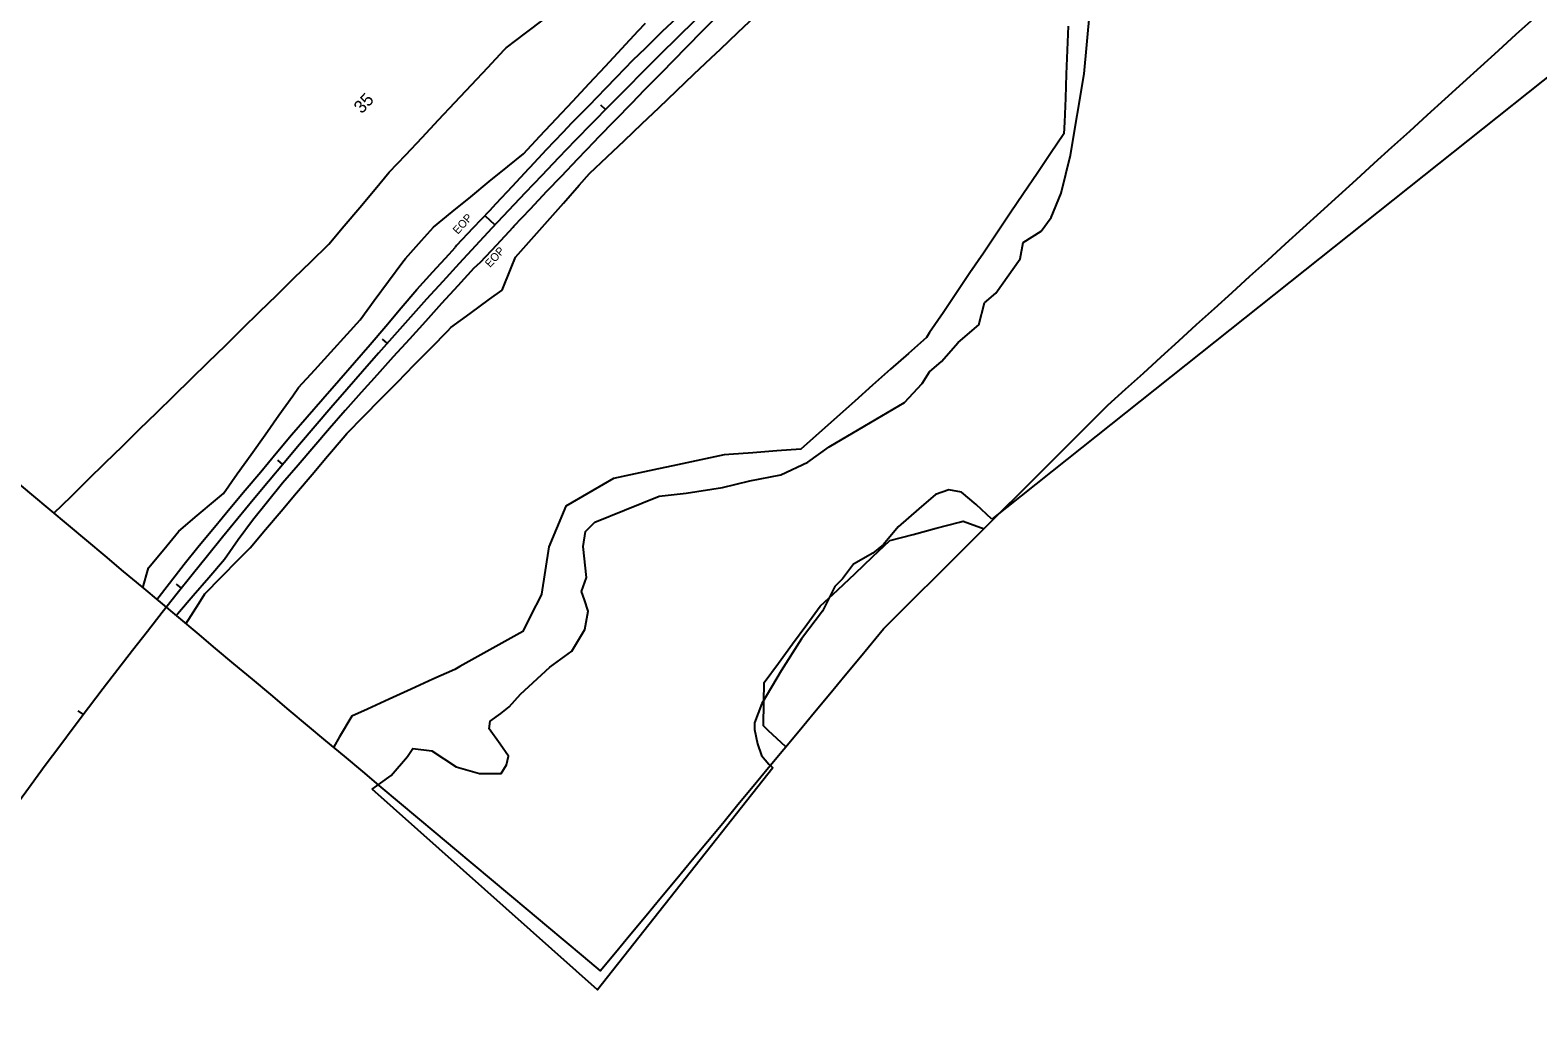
# Model space of a CAD drawing. Extents: x 2132221 to 2141942, y 535736 to 547298.
# Drawn here: x 2135089 to 2136031, y 541903 to 542520 of the extents above; entities that cross this region are included whole.
import ezdxf

# ---------------------------------------------------------------- set-up
doc = ezdxf.new("R2010")
doc.units = 0
for name, color, linetype in [('RD_EX_H2O', 7, 'Continuous'), ('RD_EX_Road', 7, 'Continuous'), ('RD_EX_Road_txCode', 7, 'Continuous'), ('RD_EX_VEG', 7, 'Continuous'), ('RD_HC_Cl', 7, 'Continuous'), ('RD_HC_Data_Tic', 7, 'Continuous'), ('RD_HC_TX_Sta50', 7, 'Continuous'), ('TOPO_E_TLIML-Line', 7, 'Continuous')]:
    doc.layers.add(name, color=color, linetype=linetype)

msp = doc.modelspace()

# ---------------------------------------------------------------- linework, layer by layer
at = {"layer": 'RD_EX_H2O'}
msp.add_line((2136073.05, 542519.25), (2135689.96, 542214.36), dxfattribs=at)
for points in [[(2135302.64, 542045.5), (2135314.54, 542054.12), (2135324.67, 542066.03), (2135327.95, 542071.06), (2135339.95, 542069.59), (2135355.1, 542059.47), (2135369.61, 542055.42), (2135383.15, 542055.42), (2135386.57, 542060.73), (2135387.89, 542066.24), (2135382.59, 542073.64), (2135375.65, 542083.33), (2135376.31, 542088.1), (2135383.08, 542092.91), (2135388.2, 542097.07), (2135395.41, 542104.93), (2135413.71, 542121.78), (2135427.39, 542131.92), (2135435.57, 542145.36), (2135437.68, 542156.98), (2135435.31, 542163.9), (2135433.47, 542169.26), (2135436.5, 542178), (2135434.46, 542197.21), (2135435.9, 542206.67), (2135441.83, 542212.61), (2135460.39, 542220.08), (2135482.1, 542228.81), (2135498.85, 542230.62), (2135521.6, 542234.18), (2135538.77, 542238.3), (2135558.03, 542242.07), (2135574.99, 542250.03), (2135588.31, 542259.59), (2135610.69, 542272.83), (2135635.32, 542287.41), (2135646.5, 542299.29), (2135650.97, 542306.49), (2135658.44, 542312.91), (2135669.03, 542324.8), (2135681.94, 542335.83), (2135685.44, 542349.63), (2135692.49, 542355.78), (2135707.72, 542377.27), (2135709.67, 542387.41), (2135720.79, 542394.38), (2135727.14, 542402.93), (2135733.3, 542418.13), (2135739.17, 542441.96), (2135747.75, 542492.92), (2135751.32, 542531.4)], [(2135689.96, 542214.36), (2135680.26, 542223.65), (2135670.98, 542231.19), (2135663.02, 542232.66), (2135654.68, 542229.89), (2135644.36, 542220.86), (2135631.52, 542209.62), (2135622.31, 542198.65), (2135615.65, 542193.04), (2135603.44, 542186.18), (2135596.56, 542177.03), (2135591.88, 542172.35), (2135584.07, 542156.85), (2135571.02, 542139.67), (2135558.21, 542119.63), (2135546.14, 542099.17), (2135541.6, 542087.16), (2135541.53, 542082.9), (2135543.56, 542073.9), (2135546, 542066.71), (2135550.53, 542061.21)], [(2135550.53, 542061.21), (2135553.16, 542058.9), (2135443.48, 541920.22), (2135302.64, 542045.5)]]:
    msp.add_lwpolyline(points, dxfattribs=at)
at = {"layer": 'RD_EX_Road'}
for points in [[(2135492.81, 542527.7), (2135483.91, 542519.28), (2135473.19, 542508.78), (2135465.6, 542501.35), (2135455.16, 542490.59), (2135448.41, 542483.63), (2135437.95, 542472.88), (2135427.49, 542462.13), (2135421.69, 542456.17), (2135411.41, 542445.25), (2135401.12, 542434.33), (2135400.31, 542433.46), (2135390.11, 542422.47), (2135379.91, 542411.47), (2135375.93, 542407.18), (2135365.61, 542396.3), (2135355.28, 542385.42), (2135354.38, 542384.16)], [(2135366.15, 542371.4), (2135370.23, 542375.01), (2135380.43, 542386), (2135390.64, 542397), (2135391.22, 542397.63), (2135401.55, 542408.51), (2135411.87, 542419.39), (2135420.9, 542428.91), (2135431.25, 542439.77), (2135441.61, 542450.62), (2135444.11, 542453.25), (2135465.06, 542474.73), (2135472.92, 542482.78), (2135483.43, 542493.48), (2135499.09, 542509.44), (2135509.61, 542520.14), (2135520.13, 542530.83)], [(2135167.94, 542164.22), (2135175.87, 542174.45), (2135185.05, 542186.31), (2135194.51, 542197.95), (2135204.1, 542209.48), (2135213.7, 542221.01), (2135223.29, 542232.54), (2135232.89, 542244.07), (2135242.48, 542255.6), (2135252.08, 542267.13), (2135261.94, 542278.43), (2135271.81, 542289.72), (2135281.67, 542301.02), (2135291.54, 542312.32), (2135301.34, 542323.68), (2135311.07, 542335.09), (2135320.8, 542346.51), (2135330.54, 542357.92), (2135340.6, 542369.04), (2135350.71, 542380.13), (2135354.38, 542384.16)], [(2135366.15, 542371.4), (2135356.09, 542360.29), (2135346.02, 542349.17), (2135335.95, 542338.05), (2135325.88, 542326.93), (2135315.81, 542315.81), (2135305.74, 542304.69), (2135295.67, 542293.57), (2135285.69, 542282.38), (2135275.91, 542271.01), (2135266.14, 542259.63), (2135256.36, 542248.25), (2135246.59, 542236.87), (2135237.1, 542225.25), (2135227.68, 542213.58), (2135218.77, 542201.52), (2135210.2, 542189.21), (2135200.51, 542177.77), (2135190.71, 542166.42), (2135180.91, 542155.06), (2135180.05, 542154.07)]]:
    msp.add_lwpolyline(points, dxfattribs=at)
at = {"layer": 'RD_EX_VEG'}
for points in [[(2135103.59, 542218.12), (2135114.31, 542228.61), (2135125.03, 542239.1), (2135135.75, 542249.6), (2135146.48, 542260.09), (2135157.2, 542270.58), (2135167.92, 542281.07), (2135178.64, 542291.56), (2135189.36, 542302.05), (2135200.08, 542312.54), (2135210.8, 542323.03), (2135221.53, 542333.52), (2135232.25, 542344.01), (2135242.97, 542354.5), (2135253.69, 542364.99), (2135264.41, 542375.48), (2135275.13, 542385.97), (2135275.5, 542386.33), (2135285.16, 542397.81), (2135294.82, 542409.28), (2135304.47, 542420.76), (2135313.32, 542431.27), (2135323.58, 542442.2), (2135333.85, 542453.14), (2135344.11, 542464.08), (2135354.37, 542475.02), (2135364.64, 542485.96), (2135374.9, 542496.89), (2135385.17, 542507.83), (2135386.44, 542509.18), (2135398.4, 542518.23), (2135410.37, 542527.27)], [(2135383.82, 542357.64), (2135389.52, 542371.52), (2135392.29, 542378.24), (2135402.23, 542389.48), (2135412.17, 542400.71), (2135422.12, 542411.94), (2135432.06, 542423.17), (2135438.56, 542430.51), (2135449.43, 542440.85), (2135460.29, 542451.19), (2135471.16, 542461.53), (2135482.03, 542471.87), (2135492.9, 542482.21), (2135503.76, 542492.55), (2135514.63, 542502.89), (2135520.29, 542508.28), (2135531.16, 542518.62), (2135542.02, 542528.95)], [(2135737.79, 542522.61), (2135737.18, 542507.62), (2135736.57, 542492.63), (2135735.96, 542477.65), (2135735.35, 542462.66), (2135735.06, 542455.37), (2135726.66, 542442.94), (2135718.27, 542430.5), (2135709.87, 542418.07), (2135701.48, 542405.64), (2135693.09, 542393.21), (2135684.69, 542380.78), (2135676.3, 542368.35), (2135667.9, 542355.92), (2135659.51, 542343.49), (2135651.11, 542331.05), (2135649.08, 542328.04), (2135637.87, 542318.07), (2135626.67, 542308.1), (2135615.47, 542298.12), (2135604.26, 542288.15), (2135593.06, 542278.18), (2135581.85, 542268.2), (2135570.65, 542258.23), (2135570.49, 542258.09), (2135555.53, 542257.03), (2135540.56, 542255.98), (2135525.6, 542254.92), (2135522.74, 542254.72), (2135508.08, 542251.55), (2135493.42, 542248.38), (2135478.75, 542245.2), (2135464.09, 542242.03), (2135453.56, 542239.75), (2135440.58, 542232.24), (2135427.59, 542224.73), (2135423.65, 542222.45), (2135417.82, 542208.63), (2135412.98, 542197.17), (2135410.73, 542182.34), (2135408.48, 542167.51), (2135408.44, 542167.24), (2135401.61, 542153.88), (2135396.69, 542144.26), (2135383.6, 542136.93), (2135370.51, 542129.6), (2135357.43, 542122.27), (2135354.22, 542120.48), (2135340.57, 542114.26), (2135326.92, 542108.04), (2135313.27, 542101.83), (2135299.62, 542095.61), (2135289.88, 542091.18), (2135282.26, 542078.26), (2135278.63, 542072.11), (2135278.26, 542071.81)], [(2135340.96, 542397.03), (2135352.59, 542406.51), (2135364.22, 542415.99), (2135375.84, 542425.46), (2135387.47, 542434.94), (2135397.26, 542442.92), (2135407.5, 542453.89), (2135417.74, 542464.85), (2135427.98, 542475.81), (2135438.21, 542486.77), (2135448.45, 542497.74), (2135458.69, 542508.7), (2135468.93, 542519.66), (2135473.38, 542524.43)], [(2135159.3, 542171.46), (2135162.81, 542183.97), (2135172.36, 542195.54), (2135181.78, 542206.95), (2135193.22, 542216.65), (2135204.67, 542226.34), (2135209.55, 542230.47), (2135218.25, 542242.7), (2135226.94, 542254.92), (2135235.63, 542267.15), (2135244.32, 542279.37), (2135253.01, 542291.6), (2135256.63, 542296.69), (2135266.72, 542307.79), (2135276.8, 542318.9), (2135286.89, 542330), (2135295.02, 542338.96), (2135303.91, 542351.04), (2135312.8, 542363.13), (2135321.69, 542375.21), (2135323.34, 542377.44), (2135333.37, 542388.59), (2135340.96, 542397.03)], [(2135186.15, 542148.96), (2135194.16, 542161.65), (2135197.96, 542167.68), (2135208.47, 542178.39), (2135218.97, 542189.1), (2135226.27, 542196.54), (2135235.97, 542207.99), (2135245.67, 542219.43), (2135255.36, 542230.88), (2135265.06, 542242.32), (2135274.76, 542253.76), (2135284.45, 542265.21), (2135286.84, 542268.02), (2135297.35, 542278.72), (2135307.87, 542289.42), (2135318.38, 542300.11), (2135328.9, 542310.81), (2135339.42, 542321.51), (2135349.93, 542332.2), (2135351.85, 542334.16), (2135363.94, 542343.04), (2135376.03, 542351.92), (2135383.82, 542357.64)], [(2135561.26, 542072.13), (2135550.24, 542082.31), (2135547.24, 542085.09), (2135547.5, 542100.08), (2135547.7, 542112.21), (2135556.59, 542124.3), (2135565.47, 542136.38), (2135574.35, 542148.47), (2135582.76, 542159.91), (2135593.65, 542170.22), (2135604.55, 542180.53), (2135615.44, 542190.84), (2135626.23, 542201.06), (2135640.73, 542204.91), (2135655.23, 542208.76), (2135669.72, 542212.6), (2135672.04, 542213.22), (2135685.13, 542208.46)]]:
    msp.add_lwpolyline(points, dxfattribs=at)
at = {"layer": 'RD_HC_Cl'}
for centre, radius, start, end in [((2118950.8, 527389.88), 23225.51, 39.112741, 42.881786), ((2138183.84, 539780.19), 3836.67, 132.48911, 161.32551)]:
    msp.add_arc(centre, radius, start, end, dxfattribs=at)
at = {"layer": 'RD_HC_Data_Tic'}
for p, q in [((2135448.5, 542470.53), (2135445.65, 542473.33)), ((2135379.31, 542398.33), (2135373.47, 542403.79)), ((2135312.03, 542324.35), (2135309.04, 542327)), ((2135246.71, 542248.64), (2135243.64, 542251.22)), ((2135183.37, 542171.26), (2135180.24, 542173.75)), ((2135122.08, 542092.25), (2135118.88, 542094.66))]:
    msp.add_line(p, q, dxfattribs=at)
at = {"layer": 'TOPO_E_TLIML-Line'}
msp.add_lwpolyline([(2135078.01, 542239.55), (2135089.51, 542229.92), (2135101.01, 542220.29), (2135112.51, 542210.65), (2135124.01, 542201.02), (2135135.51, 542191.39), (2135147, 542181.76), (2135158.5, 542172.13), (2135170, 542162.49), (2135181.5, 542152.86), (2135193, 542143.23), (2135204.5, 542133.6), (2135216, 542123.96), (2135227.5, 542114.33), (2135239, 542104.7), (2135250.49, 542095.07), (2135261.99, 542085.44), (2135273.49, 542075.8), (2135284.99, 542066.17), (2135296.49, 542056.54), (2135307.99, 542046.91), (2135319.49, 542037.28), (2135330.99, 542027.64), (2135342.49, 542018.01), (2135353.98, 542008.38), (2135365.48, 541998.75), (2135376.98, 541989.12), (2135388.48, 541979.48), (2135399.98, 541969.85), (2135411.48, 541960.22), (2135422.98, 541950.59), (2135434.48, 541940.96), (2135445.18, 541931.99), (2135454.75, 541943.54), (2135464.32, 541955.09), (2135473.89, 541966.64), (2135483.45, 541978.2), (2135493.02, 541989.75), (2135502.59, 542001.3), (2135512.16, 542012.85), (2135521.73, 542024.4), (2135531.3, 542035.96), (2135540.86, 542047.51), (2135550.43, 542059.06), (2135560, 542070.61), (2135569.57, 542082.16), (2135579.14, 542093.72), (2135588.7, 542105.27), (2135598.27, 542116.82), (2135607.84, 542128.37), (2135617.41, 542139.93), (2135622.31, 542145.84), (2135632.93, 542156.43), (2135643.55, 542167.02), (2135654.18, 542177.61), (2135664.8, 542188.2), (2135675.42, 542198.78), (2135686.05, 542209.37), (2135696.67, 542219.96), (2135707.3, 542230.55), (2135717.92, 542241.14), (2135728.54, 542251.73), (2135739.17, 542262.32), (2135749.79, 542272.91), (2135760.42, 542283.5), (2135762.53, 542285.61), (2135773.64, 542295.7), (2135784.74, 542305.78), (2135795.84, 542315.87), (2135806.94, 542325.96), (2135818.05, 542336.04), (2135829.15, 542346.13), (2135840.25, 542356.22), (2135851.35, 542366.3), (2135862.46, 542376.39), (2135873.56, 542386.47), (2135884.66, 542396.56), (2135895.76, 542406.65), (2135906.87, 542416.73), (2135917.97, 542426.82), (2135929.07, 542436.91), (2135940.17, 542446.99), (2135951.28, 542457.08), (2135962.38, 542467.16), (2135973.48, 542477.25), (2135984.59, 542487.34), (2135995.69, 542497.42), (2136006.79, 542507.51), (2136017.89, 542517.6), (2136029, 542527.68)], dxfattribs=at)

# ---------------------------------------------------------------- texts
at = {"layer": 'RD_EX_Road_txCode'}
for p in [(2135356.13, 542392.17), (2135376.3, 542371.42)]:
    msp.add_text('EOP', height=5, rotation=47.651, dxfattribs=at).set_placement(p)
at = {"layer": 'RD_HC_TX_Sta50'}
msp.add_text('35', height=8, rotation=46.96861, dxfattribs=at).set_placement((2135296.11, 542467.47))

doc.saveas('drawing.dxf')
